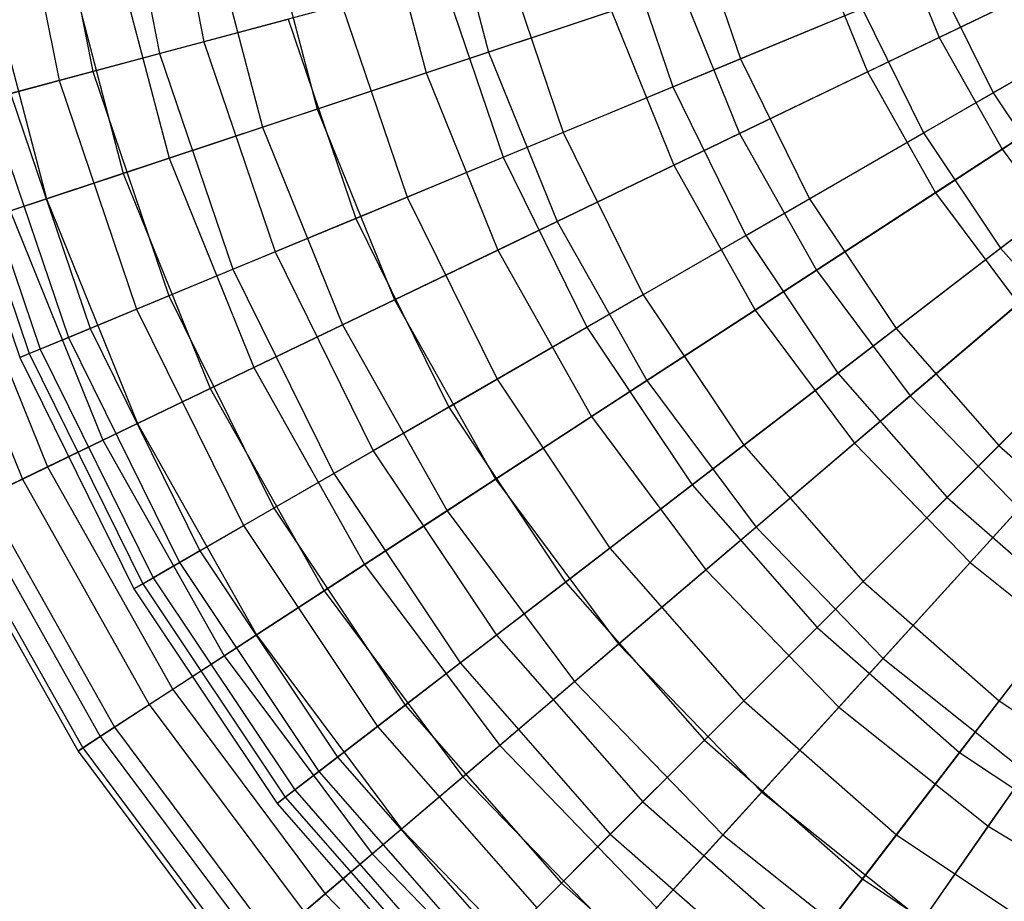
# Model space of a CAD drawing. Extents: x 0.2 to 40.1, y -6.7 to 6.7.
# Tile 482 of 516: x 35.6 to 36.8, y 2 to 2.9. Entities that reach past the tile are written whole.
import ezdxf

# ---------------------------------------------------------------- set-up
doc = ezdxf.new("R2010")
doc.units = 0
doc.header["$MEASUREMENT"] = 0
doc.layers.get('0').update_dxf_attribs({"color": 13, "linetype": 'CONTINUOUS'})

# ---------------------------------------------------------------- blocks, each defined once
blk = doc.blocks.new('GRUPUJ_1')
at = {"color": 0}
for p, q in [((35.5997, 9.8198, 13.5042), (35.6483, 9.5758, 13.5042)), ((35.5997, 9.8198, 13.5042), (35.6483, 9.5758, 13.5042)), ((35.5489, 9.8131, 15.7311), (35.5987, 9.5625, 15.7311)), ((35.5489, 9.8131, 15.7311), (35.5987, 9.5625, 15.7311)), ((35.433, 9.7979, 15.4655), (35.4858, 9.5323, 15.4655)), ((35.433, 9.7979, 15.4655), (35.4858, 9.5323, 15.4655)), ((35.4719, 9.803, 13.7641), (35.5237, 9.5424, 13.7641)), ((35.4719, 9.803, 13.7641), (35.5237, 9.5424, 13.7641)), ((35.9157, 9.7624, 12.9285), (35.9677, 9.5642, 12.9285)), ((35.9157, 9.7624, 12.9285), (35.9677, 9.5642, 12.9285)), ((35.8432, 9.7482, 16.3349), (35.8976, 9.5409, 16.3349)), ((35.8432, 9.7482, 16.3349), (35.8976, 9.5409, 16.3349)), ((35.7168, 9.7236, 13.1395), (35.7753, 9.5003, 13.1395)), ((35.7168, 9.7236, 13.1395), (35.7753, 9.5003, 13.1395)), ((36.194, 9.722, 12.8477), (36.2502, 9.5565, 12.8477)), ((36.194, 9.722, 12.8477), (36.2502, 9.5565, 12.8477)), ((35.6534, 9.7113, 16.1154), (35.7141, 9.48, 16.1154)), ((35.6534, 9.7113, 16.1154), (35.7141, 9.48, 16.1154)), ((36.4189, 9.714, 12.5893), (36.4729, 9.5805, 12.5893)), ((36.4189, 9.714, 12.5893), (36.4729, 9.5805, 12.5893)), ((36.1147, 9.7008, 16.4129), (36.1743, 9.525, 16.4129)), ((36.1147, 9.7008, 16.4129), (36.1743, 9.525, 16.4129)), ((35.545, 9.6902, 13.3739), (35.6092, 9.4452, 13.3739)), ((35.545, 9.6902, 13.3739), (35.6092, 9.4452, 13.3739)), ((36.7121, 9.6957, 12.4664), (36.4729, 9.5805, 12.5893)), ((36.7121, 9.6957, 12.4664), (36.4729, 9.5805, 12.5893)), ((35.4918, 9.6798, 15.8736), (35.5578, 9.4281, 15.8736)), ((35.4918, 9.6798, 15.8736), (35.5578, 9.4281, 15.8736)), ((36.3344, 9.6859, 16.6944), (36.3927, 9.5419, 16.6944)), ((36.3344, 9.6859, 16.6944), (36.3927, 9.5419, 16.6944)), ((35.9861, 9.6663, 13.0424), (36.0513, 9.4741, 13.0424)), ((35.9861, 9.6663, 13.0424), (36.0513, 9.4741, 13.0424)), ((35.403, 9.6625, 13.6282), (35.4719, 9.3996, 13.6282)), ((35.403, 9.6625, 13.6282), (35.4719, 9.3996, 13.6282)), ((36.3927, 9.5419, 16.6944), (36.6269, 9.6546, 16.8287)), ((36.3927, 9.5419, 16.6944), (36.6269, 9.6546, 16.8287)), ((35.9156, 9.6475, 16.2085), (35.984, 9.4462, 16.2085)), ((35.9156, 9.6475, 16.2085), (35.984, 9.4462, 16.2085)), ((36.4699, 9.6475, 12.6814), (36.2502, 9.5565, 12.8477)), ((36.4699, 9.6475, 12.6814), (36.2502, 9.5565, 12.8477)), ((36.4699, 9.6475, 12.6814), (36.5335, 9.5185, 12.6814)), ((36.4699, 9.6475, 12.6814), (36.5335, 9.5185, 12.6814)), ((36.7558, 9.6469, 12.5461), (36.5335, 9.5185, 12.6814)), ((36.7558, 9.6469, 12.5461), (36.5335, 9.5185, 12.6814)), ((36.1833, 9.6358, 12.7442), (35.9677, 9.5642, 12.9285)), ((36.1833, 9.6358, 12.7442), (35.9677, 9.5642, 12.9285)), ((36.1833, 9.6358, 12.7442), (36.2493, 9.4728, 12.7442)), ((36.1833, 9.6358, 12.7442), (36.2493, 9.4728, 12.7442)), ((35.8032, 9.6173, 13.2623), (35.6483, 9.5758, 13.5042)), ((35.8032, 9.6173, 13.2623), (35.6483, 9.5758, 13.5042)), ((35.8032, 9.6173, 13.2623), (35.8764, 9.4016, 13.2623)), ((35.8032, 9.6173, 13.2623), (35.8764, 9.4016, 13.2623)), ((35.8976, 9.5409, 16.3349), (36.1054, 9.6099, 16.5289)), ((35.8976, 9.5409, 16.3349), (36.1054, 9.6099, 16.5289)), ((36.1054, 9.6099, 16.5289), (36.1753, 9.4372, 16.5289)), ((36.1054, 9.6099, 16.5289), (36.1753, 9.4372, 16.5289)), ((36.1743, 9.525, 16.4129), (36.3868, 9.613, 16.5899)), ((36.1743, 9.525, 16.4129), (36.3868, 9.613, 16.5899)), ((36.3868, 9.613, 16.5899), (36.4556, 9.4735, 16.5899)), ((36.3868, 9.613, 16.5899), (36.4556, 9.4735, 16.5899)), ((35.5987, 9.5625, 15.7311), (35.7428, 9.6011, 15.9801)), ((35.5987, 9.5625, 15.7311), (35.7428, 9.6011, 15.9801)), ((35.7428, 9.6011, 15.9801), (35.8186, 9.3777, 15.9801)), ((35.7428, 9.6011, 15.9801), (35.8186, 9.3777, 15.9801)), ((36.4556, 9.4735, 16.5899), (36.6723, 9.5987, 16.7369)), ((36.4556, 9.4735, 16.5899), (36.6723, 9.5987, 16.7369)), ((36.7661, 9.5999, 12.4664), (36.5436, 9.4551, 12.5893)), ((36.7661, 9.5999, 12.4664), (36.5436, 9.4551, 12.5893)), ((35.6483, 9.5758, 13.5042), (35.5237, 9.5424, 13.7641)), ((35.6483, 9.5758, 13.5042), (35.5237, 9.5424, 13.7641)), ((35.6483, 9.5758, 13.5042), (35.7282, 9.3403, 13.5042)), ((35.6483, 9.5758, 13.5042), (35.7282, 9.3403, 13.5042)), ((36.4729, 9.5805, 12.5893), (36.2493, 9.4728, 12.7442)), ((36.4729, 9.5805, 12.5893), (36.2493, 9.4728, 12.7442)), ((36.4729, 9.5805, 12.5893), (36.5436, 9.4551, 12.5893)), ((36.4729, 9.5805, 12.5893), (36.5436, 9.4551, 12.5893)), ((35.4858, 9.5323, 15.4655), (35.5987, 9.5625, 15.7311)), ((35.4858, 9.5323, 15.4655), (35.5987, 9.5625, 15.7311)), ((35.5987, 9.5625, 15.7311), (35.6809, 9.3206, 15.7311)), ((35.5987, 9.5625, 15.7311), (35.6809, 9.3206, 15.7311)), ((35.9677, 9.5642, 12.9285), (35.7753, 9.5003, 13.1395)), ((35.9677, 9.5642, 12.9285), (35.7753, 9.5003, 13.1395)), ((35.9677, 9.5642, 12.9285), (36.0446, 9.3742, 12.9285)), ((35.9677, 9.5642, 12.9285), (36.0446, 9.3742, 12.9285)), ((36.2502, 9.5565, 12.8477), (36.0513, 9.4741, 13.0424)), ((36.2502, 9.5565, 12.8477), (36.0513, 9.4741, 13.0424)), ((36.2502, 9.5565, 12.8477), (36.3275, 9.3996, 12.8477)), ((36.2502, 9.5565, 12.8477), (36.3275, 9.3996, 12.8477)), ((36.469, 9.4065, 16.6944), (36.6868, 9.5483, 16.8287)), ((36.469, 9.4065, 16.6944), (36.6868, 9.5483, 16.8287)), ((35.4058, 9.5108, 15.1874), (35.4858, 9.5323, 15.4655)), ((35.4058, 9.5108, 15.1874), (35.4858, 9.5323, 15.4655)), ((35.5237, 9.5424, 13.7641), (35.4314, 9.5177, 14.0382)), ((35.5237, 9.5424, 13.7641), (35.4314, 9.5177, 14.0382)), ((35.4858, 9.5323, 15.4655), (35.5729, 9.2759, 15.4655)), ((35.4858, 9.5323, 15.4655), (35.5729, 9.2759, 15.4655)), ((35.5237, 9.5424, 13.7641), (35.6091, 9.2909, 13.7641)), ((35.5237, 9.5424, 13.7641), (35.6091, 9.2909, 13.7641)), ((35.7141, 9.48, 16.1154), (35.8976, 9.5409, 16.3349)), ((35.7141, 9.48, 16.1154), (35.8976, 9.5409, 16.3349)), ((35.8976, 9.5409, 16.3349), (35.978, 9.3422, 16.3349)), ((35.8976, 9.5409, 16.3349), (35.978, 9.3422, 16.3349)), ((36.1753, 9.4372, 16.5289), (36.3927, 9.5419, 16.6944)), ((36.1753, 9.4372, 16.5289), (36.3927, 9.5419, 16.6944)), ((36.3927, 9.5419, 16.6944), (36.469, 9.4065, 16.6944)), ((36.3927, 9.5419, 16.6944), (36.469, 9.4065, 16.6944)), ((35.984, 9.4462, 16.2085), (36.1743, 9.525, 16.4129)), ((35.984, 9.4462, 16.2085), (36.1743, 9.525, 16.4129)), ((36.1743, 9.525, 16.4129), (36.2564, 9.3586, 16.4129)), ((36.1743, 9.525, 16.4129), (36.2564, 9.3586, 16.4129)), ((35.4058, 9.5108, 15.1874), (35.4963, 9.2442, 15.1874)), ((35.4058, 9.5108, 15.1874), (35.4963, 9.2442, 15.1874)), ((35.4314, 9.5177, 14.0382), (35.5208, 9.2543, 14.0382)), ((35.4314, 9.5177, 14.0382), (35.5208, 9.2543, 14.0382)), ((36.5335, 9.5185, 12.6814), (36.3275, 9.3996, 12.8477)), ((36.5335, 9.5185, 12.6814), (36.3275, 9.3996, 12.8477)), ((36.5335, 9.5185, 12.6814), (36.6134, 9.399, 12.6814)), ((36.5335, 9.5185, 12.6814), (36.6134, 9.399, 12.6814)), ((35.3599, 9.4985, 14.9011), (35.4524, 9.226, 14.9011)), ((35.3599, 9.4985, 14.9011), (35.4524, 9.226, 14.9011)), ((35.3728, 9.502, 14.3219), (35.4647, 9.2311, 14.3219)), ((35.3728, 9.502, 14.3219), (35.4647, 9.2311, 14.3219)), ((35.7753, 9.5003, 13.1395), (35.6092, 9.4452, 13.3739)), ((35.7753, 9.5003, 13.1395), (35.6092, 9.4452, 13.3739)), ((35.7753, 9.5003, 13.1395), (35.862, 9.2863, 13.1395)), ((35.7753, 9.5003, 13.1395), (35.862, 9.2863, 13.1395)), ((35.3488, 9.4956, 14.6111), (35.4418, 9.2216, 14.6111)), ((35.3488, 9.4956, 14.6111), (35.4418, 9.2216, 14.6111)), ((36.542, 9.3442, 16.5899), (36.7405, 9.4965, 16.7369)), ((36.542, 9.3442, 16.5899), (36.7405, 9.4965, 16.7369)), ((35.5578, 9.4281, 15.8736), (35.7141, 9.48, 16.1154)), ((35.5578, 9.4281, 15.8736), (35.7141, 9.48, 16.1154)), ((35.7141, 9.48, 16.1154), (35.8038, 9.2583, 16.1154)), ((35.7141, 9.48, 16.1154), (35.8038, 9.2583, 16.1154)), ((36.0513, 9.4741, 13.0424), (35.8764, 9.4016, 13.2623)), ((36.0513, 9.4741, 13.0424), (35.8764, 9.4016, 13.2623)), ((36.2493, 9.4728, 12.7442), (36.0446, 9.3742, 12.9285)), ((36.2493, 9.4728, 12.7442), (36.0446, 9.3742, 12.9285)), ((36.0513, 9.4741, 13.0424), (36.1411, 9.292, 13.0424)), ((36.0513, 9.4741, 13.0424), (36.1411, 9.292, 13.0424)), ((36.2493, 9.4728, 12.7442), (36.3355, 9.3196, 12.7442)), ((36.2493, 9.4728, 12.7442), (36.3355, 9.3196, 12.7442)), ((36.2564, 9.3586, 16.4129), (36.4556, 9.4735, 16.5899)), ((36.2564, 9.3586, 16.4129), (36.4556, 9.4735, 16.5899)), ((36.4556, 9.4735, 16.5899), (36.542, 9.3442, 16.5899)), ((36.4556, 9.4735, 16.5899), (36.542, 9.3442, 16.5899)), ((36.5436, 9.4551, 12.5893), (36.3355, 9.3196, 12.7442)), ((36.5436, 9.4551, 12.5893), (36.3355, 9.3196, 12.7442)), ((36.5436, 9.4551, 12.5893), (36.6297, 9.3397, 12.5893)), ((36.5436, 9.4551, 12.5893), (36.6297, 9.3397, 12.5893)), ((35.6092, 9.4452, 13.3739), (35.4719, 9.3996, 13.6282)), ((35.6092, 9.4452, 13.3739), (35.4719, 9.3996, 13.6282)), ((35.6092, 9.4452, 13.3739), (35.7043, 9.2104, 13.3739)), ((35.6092, 9.4452, 13.3739), (35.7043, 9.2104, 13.3739)), ((35.8186, 9.3777, 15.9801), (35.984, 9.4462, 16.2085)), ((35.8186, 9.3777, 15.9801), (35.984, 9.4462, 16.2085)), ((35.984, 9.4462, 16.2085), (36.078, 9.2555, 16.2085)), ((35.984, 9.4462, 16.2085), (36.078, 9.2555, 16.2085)), ((35.978, 9.3422, 16.3349), (36.1753, 9.4372, 16.5289)), ((35.978, 9.3422, 16.3349), (36.1753, 9.4372, 16.5289)), ((36.1753, 9.4372, 16.5289), (36.2667, 9.2749, 16.5289)), ((36.1753, 9.4372, 16.5289), (36.2667, 9.2749, 16.5289)), ((35.431, 9.386, 15.6133), (35.5578, 9.4281, 15.8736)), ((35.431, 9.386, 15.6133), (35.5578, 9.4281, 15.8736)), ((35.5578, 9.4281, 15.8736), (35.6554, 9.1868, 15.8736)), ((35.5578, 9.4281, 15.8736), (35.6554, 9.1868, 15.8736)), ((35.4719, 9.3996, 13.6282), (35.3655, 9.3642, 13.8984)), ((35.4719, 9.3996, 13.6282), (35.3655, 9.3642, 13.8984)), ((35.4719, 9.3996, 13.6282), (35.5739, 9.1476, 13.6282)), ((35.4719, 9.3996, 13.6282), (35.5739, 9.1476, 13.6282)), ((35.8764, 9.4016, 13.2623), (35.7282, 9.3403, 13.5042)), ((35.8764, 9.4016, 13.2623), (35.7282, 9.3403, 13.5042)), ((35.8764, 9.4016, 13.2623), (35.9772, 9.1973, 13.2623)), ((35.8764, 9.4016, 13.2623), (35.9772, 9.1973, 13.2623)), ((36.3275, 9.3996, 12.8477), (36.1411, 9.292, 13.0424)), ((36.3275, 9.3996, 12.8477), (36.1411, 9.292, 13.0424)), ((36.2667, 9.2749, 16.5289), (36.469, 9.4065, 16.6944)), ((36.2667, 9.2749, 16.5289), (36.469, 9.4065, 16.6944)), ((36.3275, 9.3996, 12.8477), (36.4247, 9.2542, 12.8477)), ((36.3275, 9.3996, 12.8477), (36.4247, 9.2542, 12.8477)), ((36.6134, 9.399, 12.6814), (36.4247, 9.2542, 12.8477)), ((36.6134, 9.399, 12.6814), (36.4247, 9.2542, 12.8477)), ((36.469, 9.4065, 16.6944), (36.5619, 9.282, 16.6944)), ((36.469, 9.4065, 16.6944), (36.5619, 9.282, 16.6944)), ((35.431, 9.386, 15.6133), (35.5351, 9.1289, 15.6133)), ((35.431, 9.386, 15.6133), (35.5351, 9.1289, 15.6133)), ((35.6809, 9.3206, 15.7311), (35.8186, 9.3777, 15.9801)), ((35.6809, 9.3206, 15.7311), (35.8186, 9.3777, 15.9801)), ((35.8186, 9.3777, 15.9801), (35.923, 9.1661, 15.9801)), ((35.8186, 9.3777, 15.9801), (35.923, 9.1661, 15.9801)), ((36.0446, 9.3742, 12.9285), (35.862, 9.2863, 13.1395)), ((36.0446, 9.3742, 12.9285), (35.862, 9.2863, 13.1395)), ((36.0446, 9.3742, 12.9285), (36.1451, 9.1957, 12.9285)), ((36.0446, 9.3742, 12.9285), (36.1451, 9.1957, 12.9285)), ((35.3655, 9.3642, 13.8984), (35.4729, 9.0989, 13.8984)), ((35.3655, 9.3642, 13.8984), (35.4729, 9.0989, 13.8984)), ((36.078, 9.2555, 16.2085), (36.2564, 9.3586, 16.4129)), ((36.078, 9.2555, 16.2085), (36.2564, 9.3586, 16.4129)), ((36.2564, 9.3586, 16.4129), (36.3595, 9.2042, 16.4129)), ((36.2564, 9.3586, 16.4129), (36.3595, 9.2042, 16.4129)), ((35.3358, 9.3544, 15.3385), (35.4447, 9.0854, 15.3385)), ((35.3358, 9.3544, 15.3385), (35.4447, 9.0854, 15.3385)), ((36.3595, 9.2042, 16.4129), (36.542, 9.3442, 16.5899)), ((36.3595, 9.2042, 16.4129), (36.542, 9.3442, 16.5899)), ((36.542, 9.3442, 16.5899), (36.6445, 9.2273, 16.5899)), ((36.542, 9.3442, 16.5899), (36.6445, 9.2273, 16.5899)), ((35.7282, 9.3403, 13.5042), (35.6091, 9.2909, 13.7641)), ((35.7282, 9.3403, 13.5042), (35.6091, 9.2909, 13.7641)), ((35.7282, 9.3403, 13.5042), (35.8383, 9.1171, 13.5042)), ((35.7282, 9.3403, 13.5042), (35.8383, 9.1171, 13.5042)), ((35.8038, 9.2583, 16.1154), (35.978, 9.3422, 16.3349)), ((35.8038, 9.2583, 16.1154), (35.978, 9.3422, 16.3349)), ((35.978, 9.3422, 16.3349), (36.0832, 9.1554, 16.3349)), ((35.978, 9.3422, 16.3349), (36.0832, 9.1554, 16.3349)), ((36.6297, 9.3397, 12.5893), (36.4407, 9.1788, 12.7442)), ((36.6297, 9.3397, 12.5893), (36.4407, 9.1788, 12.7442)), ((35.5729, 9.2759, 15.4655), (35.6809, 9.3206, 15.7311)), ((35.5729, 9.2759, 15.4655), (35.6809, 9.3206, 15.7311)), ((35.6809, 9.3206, 15.7311), (35.7939, 9.0915, 15.7311)), ((35.6809, 9.3206, 15.7311), (35.7939, 9.0915, 15.7311)), ((36.3355, 9.3196, 12.7442), (36.1451, 9.1957, 12.9285)), ((36.3355, 9.3196, 12.7442), (36.1451, 9.1957, 12.9285)), ((36.3355, 9.3196, 12.7442), (36.4407, 9.1788, 12.7442)), ((36.3355, 9.3196, 12.7442), (36.4407, 9.1788, 12.7442)), ((35.6091, 9.2909, 13.7641), (35.5208, 9.2543, 14.0382)), ((35.6091, 9.2909, 13.7641), (35.5208, 9.2543, 14.0382)), ((35.6091, 9.2909, 13.7641), (35.7266, 9.0527, 13.7641)), ((35.6091, 9.2909, 13.7641), (35.7266, 9.0527, 13.7641)), ((36.1411, 9.292, 13.0424), (35.9772, 9.1973, 13.2623)), ((36.1411, 9.292, 13.0424), (35.9772, 9.1973, 13.2623)), ((36.1411, 9.292, 13.0424), (36.2539, 9.1232, 13.0424)), ((36.1411, 9.292, 13.0424), (36.2539, 9.1232, 13.0424)), ((36.7082, 9.2909, 12.6814), (36.54, 9.1228, 12.8477)), ((36.7082, 9.2909, 12.6814), (36.54, 9.1228, 12.8477)), ((35.862, 9.2863, 13.1395), (35.7043, 9.2104, 13.3739)), ((35.862, 9.2863, 13.1395), (35.7043, 9.2104, 13.3739)), ((35.862, 9.2863, 13.1395), (35.9753, 9.0851, 13.1395)), ((35.862, 9.2863, 13.1395), (35.9753, 9.0851, 13.1395)), ((36.3782, 9.1256, 16.5289), (36.5619, 9.282, 16.6944)), ((36.3782, 9.1256, 16.5289), (36.5619, 9.282, 16.6944)), ((35.4963, 9.2442, 15.1874), (35.5729, 9.2759, 15.4655)), ((35.4963, 9.2442, 15.1874), (35.5729, 9.2759, 15.4655)), ((35.5729, 9.2759, 15.4655), (35.6926, 9.0331, 15.4655)), ((35.5729, 9.2759, 15.4655), (35.6926, 9.0331, 15.4655)), ((36.0832, 9.1554, 16.3349), (36.2667, 9.2749, 16.5289)), ((36.0832, 9.1554, 16.3349), (36.2667, 9.2749, 16.5289)), ((36.2667, 9.2749, 16.5289), (36.3782, 9.1256, 16.5289)), ((36.2667, 9.2749, 16.5289), (36.3782, 9.1256, 16.5289)), ((35.6554, 9.1868, 15.8736), (35.8038, 9.2583, 16.1154)), ((35.6554, 9.1868, 15.8736), (35.8038, 9.2583, 16.1154)), ((35.8038, 9.2583, 16.1154), (35.9212, 9.0499, 16.1154)), ((35.8038, 9.2583, 16.1154), (35.9212, 9.0499, 16.1154)), ((35.923, 9.1661, 15.9801), (36.078, 9.2555, 16.2085)), ((35.923, 9.1661, 15.9801), (36.078, 9.2555, 16.2085)), ((36.078, 9.2555, 16.2085), (36.1961, 9.0788, 16.2085)), ((36.078, 9.2555, 16.2085), (36.1961, 9.0788, 16.2085)), ((35.5208, 9.2543, 14.0382), (35.4647, 9.2311, 14.3219)), ((35.5208, 9.2543, 14.0382), (35.4647, 9.2311, 14.3219)), ((35.5208, 9.2543, 14.0382), (35.6438, 9.0049, 14.0382)), ((35.5208, 9.2543, 14.0382), (35.6438, 9.0049, 14.0382)), ((36.4247, 9.2542, 12.8477), (36.2539, 9.1232, 13.0424)), ((36.4247, 9.2542, 12.8477), (36.2539, 9.1232, 13.0424)), ((36.4247, 9.2542, 12.8477), (36.54, 9.1228, 12.8477)), ((36.4247, 9.2542, 12.8477), (36.54, 9.1228, 12.8477)), ((35.4524, 9.226, 14.9011), (35.4963, 9.2442, 15.1874)), ((35.4524, 9.226, 14.9011), (35.4963, 9.2442, 15.1874)), ((35.4963, 9.2442, 15.1874), (35.6209, 8.9916, 15.1874)), ((35.4963, 9.2442, 15.1874), (35.6209, 8.9916, 15.1874)), ((35.4647, 9.2311, 14.3219), (35.4418, 9.2216, 14.6111)), ((35.4647, 9.2311, 14.3219), (35.4418, 9.2216, 14.6111)), ((35.4418, 9.2216, 14.6111), (35.4524, 9.226, 14.9011)), ((35.4418, 9.2216, 14.6111), (35.4524, 9.226, 14.9011)), ((35.4524, 9.226, 14.9011), (35.5797, 8.9679, 14.9011)), ((35.4524, 9.226, 14.9011), (35.5797, 8.9679, 14.9011)), ((35.4647, 9.2311, 14.3219), (35.5913, 8.9745, 14.3219)), ((35.4647, 9.2311, 14.3219), (35.5913, 8.9745, 14.3219)), ((36.4819, 9.0647, 16.4129), (36.6445, 9.2273, 16.5899)), ((36.4819, 9.0647, 16.4129), (36.6445, 9.2273, 16.5899)), ((35.4418, 9.2216, 14.6111), (35.5698, 8.9621, 14.6111)), ((35.4418, 9.2216, 14.6111), (35.5698, 8.9621, 14.6111)), ((35.7043, 9.2104, 13.3739), (35.5739, 9.1476, 13.6282)), ((35.7043, 9.2104, 13.3739), (35.5739, 9.1476, 13.6282)), ((35.7043, 9.2104, 13.3739), (35.8286, 8.9897, 13.3739)), ((35.7043, 9.2104, 13.3739), (35.8286, 8.9897, 13.3739)), ((36.1961, 9.0788, 16.2085), (36.3595, 9.2042, 16.4129)), ((36.1961, 9.0788, 16.2085), (36.3595, 9.2042, 16.4129)), ((36.3595, 9.2042, 16.4129), (36.4819, 9.0647, 16.4129)), ((36.3595, 9.2042, 16.4129), (36.4819, 9.0647, 16.4129)), ((35.9772, 9.1973, 13.2623), (35.8383, 9.1171, 13.5042)), ((35.9772, 9.1973, 13.2623), (35.8383, 9.1171, 13.5042)), ((36.1451, 9.1957, 12.9285), (35.9753, 9.0851, 13.1395)), ((36.1451, 9.1957, 12.9285), (35.9753, 9.0851, 13.1395)), ((35.9772, 9.1973, 13.2623), (36.1037, 9.0079, 13.2623)), ((35.9772, 9.1973, 13.2623), (36.1037, 9.0079, 13.2623)), ((36.1451, 9.1957, 12.9285), (36.2677, 9.0315, 12.9285)), ((36.1451, 9.1957, 12.9285), (36.2677, 9.0315, 12.9285)), ((35.5351, 9.1289, 15.6133), (35.6554, 9.1868, 15.8736)), ((35.5351, 9.1289, 15.6133), (35.6554, 9.1868, 15.8736)), ((35.6554, 9.1868, 15.8736), (35.7832, 8.9601, 15.8736)), ((35.6554, 9.1868, 15.8736), (35.7832, 8.9601, 15.8736)), ((36.4407, 9.1788, 12.7442), (36.2677, 9.0315, 12.9285)), ((36.4407, 9.1788, 12.7442), (36.2677, 9.0315, 12.9285)), ((36.4407, 9.1788, 12.7442), (36.563, 9.0525, 12.7442)), ((36.4407, 9.1788, 12.7442), (36.563, 9.0525, 12.7442)), ((36.5078, 8.9917, 16.5289), (36.67, 9.1703, 16.6944)), ((36.5078, 8.9917, 16.5289), (36.67, 9.1703, 16.6944)), ((35.7939, 9.0915, 15.7311), (35.923, 9.1661, 15.9801)), ((35.7939, 9.0915, 15.7311), (35.923, 9.1661, 15.9801)), ((35.923, 9.1661, 15.9801), (36.0541, 8.9699, 15.9801)), ((35.923, 9.1661, 15.9801), (36.0541, 8.9699, 15.9801)), ((35.5739, 9.1476, 13.6282), (35.4729, 9.0989, 13.8984)), ((35.5739, 9.1476, 13.6282), (35.4729, 9.0989, 13.8984)), ((35.5739, 9.1476, 13.6282), (35.7073, 8.9107, 13.6282)), ((35.5739, 9.1476, 13.6282), (35.7073, 8.9107, 13.6282)), ((35.9212, 9.0499, 16.1154), (36.0832, 9.1554, 16.3349)), ((35.9212, 9.0499, 16.1154), (36.0832, 9.1554, 16.3349)), ((36.0832, 9.1554, 16.3349), (36.2114, 8.9836, 16.3349)), ((36.0832, 9.1554, 16.3349), (36.2114, 8.9836, 16.3349)), ((35.4447, 9.0854, 15.3385), (35.5351, 9.1289, 15.6133)), ((35.4447, 9.0854, 15.3385), (35.5351, 9.1289, 15.6133)), ((35.5351, 9.1289, 15.6133), (35.6712, 8.8872, 15.6133)), ((35.5351, 9.1289, 15.6133), (35.6712, 8.8872, 15.6133)), ((36.2539, 9.1232, 13.0424), (36.1037, 9.0079, 13.2623)), ((36.2539, 9.1232, 13.0424), (36.1037, 9.0079, 13.2623)), ((36.2114, 8.9836, 16.3349), (36.3782, 9.1256, 16.5289)), ((36.2114, 8.9836, 16.3349), (36.3782, 9.1256, 16.5289)), ((36.2539, 9.1232, 13.0424), (36.3878, 8.9705, 13.0424)), ((36.2539, 9.1232, 13.0424), (36.3878, 8.9705, 13.0424)), ((36.3782, 9.1256, 16.5289), (36.5078, 8.9917, 16.5289)), ((36.3782, 9.1256, 16.5289), (36.5078, 8.9917, 16.5289)), ((35.8383, 9.1171, 13.5042), (35.7266, 9.0527, 13.7641)), ((35.8383, 9.1171, 13.5042), (35.7266, 9.0527, 13.7641)), ((35.8383, 9.1171, 13.5042), (35.9765, 8.9103, 13.5042)), ((35.8383, 9.1171, 13.5042), (35.9765, 8.9103, 13.5042)), ((36.54, 9.1228, 12.8477), (36.3878, 8.9705, 13.0424)), ((36.54, 9.1228, 12.8477), (36.3878, 8.9705, 13.0424)), ((36.54, 9.1228, 12.8477), (36.6714, 9.0075, 12.8477)), ((36.54, 9.1228, 12.8477), (36.6714, 9.0075, 12.8477)), ((35.4729, 9.0989, 13.8984), (35.4027, 9.0651, 14.1804)), ((35.4729, 9.0989, 13.8984), (35.4027, 9.0651, 14.1804)), ((35.4729, 9.0989, 13.8984), (35.6133, 8.8495, 13.8984)), ((35.4729, 9.0989, 13.8984), (35.6133, 8.8495, 13.8984)), ((35.6926, 9.0331, 15.4655), (35.7939, 9.0915, 15.7311)), ((35.6926, 9.0331, 15.4655), (35.7939, 9.0915, 15.7311)), ((35.7939, 9.0915, 15.7311), (35.9358, 8.8791, 15.7311)), ((35.7939, 9.0915, 15.7311), (35.9358, 8.8791, 15.7311)), ((35.3856, 9.0569, 15.0533), (35.4447, 9.0854, 15.3385)), ((35.3856, 9.0569, 15.0533), (35.4447, 9.0854, 15.3385)), ((35.4447, 9.0854, 15.3385), (35.5871, 8.8325, 15.3385)), ((35.4447, 9.0854, 15.3385), (35.5871, 8.8325, 15.3385)), ((35.9753, 9.0851, 13.1395), (35.8286, 8.9897, 13.3739)), ((35.9753, 9.0851, 13.1395), (35.8286, 8.9897, 13.3739)), ((35.9753, 9.0851, 13.1395), (36.1134, 8.9001, 13.1395)), ((35.9753, 9.0851, 13.1395), (36.1134, 8.9001, 13.1395)), ((36.0541, 8.9699, 15.9801), (36.1961, 9.0788, 16.2085)), ((36.0541, 8.9699, 15.9801), (36.1961, 9.0788, 16.2085)), ((36.1961, 9.0788, 16.2085), (36.3362, 8.919, 16.2085)), ((36.1961, 9.0788, 16.2085), (36.3362, 8.919, 16.2085)), ((35.3856, 9.0569, 15.0533), (35.5321, 8.7967, 15.0533)), ((35.3856, 9.0569, 15.0533), (35.5321, 8.7967, 15.0533)), ((35.4027, 9.0651, 14.1804), (35.548, 8.807, 14.1804)), ((35.4027, 9.0651, 14.1804), (35.548, 8.807, 14.1804)), ((36.3362, 8.919, 16.2085), (36.4819, 9.0647, 16.4129)), ((36.3362, 8.919, 16.2085), (36.4819, 9.0647, 16.4129)), ((36.4819, 9.0647, 16.4129), (36.6215, 8.9423, 16.4129)), ((36.4819, 9.0647, 16.4129), (36.6215, 8.9423, 16.4129)), ((35.3644, 9.0467, 14.4698), (35.5124, 8.7839, 14.4698)), ((35.3644, 9.0467, 14.4698), (35.5124, 8.7839, 14.4698)), ((35.7266, 9.0527, 13.7641), (35.6438, 9.0049, 14.0382)), ((35.7266, 9.0527, 13.7641), (35.6438, 9.0049, 14.0382)), ((35.7266, 9.0527, 13.7641), (35.8741, 8.8318, 13.7641)), ((35.7266, 9.0527, 13.7641), (35.8741, 8.8318, 13.7641)), ((35.7832, 8.9601, 15.8736), (35.9212, 9.0499, 16.1154)), ((35.7832, 8.9601, 15.8736), (35.9212, 9.0499, 16.1154)), ((35.9212, 9.0499, 16.1154), (36.0642, 8.8583, 16.1154)), ((35.9212, 9.0499, 16.1154), (36.0642, 8.8583, 16.1154)), ((36.563, 9.0525, 12.7442), (36.4102, 8.8843, 12.9285)), ((36.563, 9.0525, 12.7442), (36.4102, 8.8843, 12.9285)), ((35.3587, 9.0439, 14.7623), (35.5071, 8.7804, 14.7623)), ((35.3587, 9.0439, 14.7623), (35.5071, 8.7804, 14.7623)), ((35.6209, 8.9916, 15.1874), (35.6926, 9.0331, 15.4655)), ((35.6209, 8.9916, 15.1874), (35.6926, 9.0331, 15.4655)), ((35.6926, 9.0331, 15.4655), (35.8431, 8.8079, 15.4655)), ((35.6926, 9.0331, 15.4655), (35.8431, 8.8079, 15.4655)), ((36.2677, 9.0315, 12.9285), (36.1134, 8.9001, 13.1395)), ((36.2677, 9.0315, 12.9285), (36.1134, 8.9001, 13.1395)), ((36.2677, 9.0315, 12.9285), (36.4102, 8.8843, 12.9285)), ((36.2677, 9.0315, 12.9285), (36.4102, 8.8843, 12.9285)), ((35.6438, 9.0049, 14.0382), (35.5913, 8.9745, 14.3219)), ((35.6438, 9.0049, 14.0382), (35.5913, 8.9745, 14.3219)), ((35.6438, 9.0049, 14.0382), (35.7983, 8.7736, 14.0382)), ((35.6438, 9.0049, 14.0382), (35.7983, 8.7736, 14.0382)), ((36.1037, 9.0079, 13.2623), (35.9765, 8.9103, 13.5042)), ((36.1037, 9.0079, 13.2623), (35.9765, 8.9103, 13.5042)), ((36.1037, 9.0079, 13.2623), (36.2539, 8.8367, 13.2623)), ((36.1037, 9.0079, 13.2623), (36.2539, 8.8367, 13.2623)), ((36.6714, 9.0075, 12.8477), (36.5404, 8.8367, 13.0424)), ((36.6714, 9.0075, 12.8477), (36.5404, 8.8367, 13.0424)), ((35.5797, 8.9679, 14.9011), (35.6209, 8.9916, 15.1874)), ((35.5797, 8.9679, 14.9011), (35.6209, 8.9916, 15.1874)), ((35.6209, 8.9916, 15.1874), (35.7773, 8.7575, 15.1874)), ((35.6209, 8.9916, 15.1874), (35.7773, 8.7575, 15.1874)), ((36.3606, 8.8296, 16.3349), (36.5078, 8.9917, 16.5289)), ((36.3606, 8.8296, 16.3349), (36.5078, 8.9917, 16.5289)), ((36.5078, 8.9917, 16.5289), (36.6534, 8.8756, 16.5289)), ((36.5078, 8.9917, 16.5289), (36.6534, 8.8756, 16.5289)), ((35.8286, 8.9897, 13.3739), (35.7073, 8.9107, 13.6282)), ((35.8286, 8.9897, 13.3739), (35.7073, 8.9107, 13.6282)), ((35.8286, 8.9897, 13.3739), (35.9801, 8.7867, 13.3739)), ((35.8286, 8.9897, 13.3739), (35.9801, 8.7867, 13.3739)), ((36.0642, 8.8583, 16.1154), (36.2114, 8.9836, 16.3349)), ((36.0642, 8.8583, 16.1154), (36.2114, 8.9836, 16.3349)), ((36.2114, 8.9836, 16.3349), (36.3606, 8.8296, 16.3349)), ((36.2114, 8.9836, 16.3349), (36.3606, 8.8296, 16.3349)), ((35.5913, 8.9745, 14.3219), (35.5698, 8.9621, 14.6111)), ((35.5913, 8.9745, 14.3219), (35.5698, 8.9621, 14.6111)), ((35.5913, 8.9745, 14.3219), (35.7502, 8.7367, 14.3219)), ((35.5913, 8.9745, 14.3219), (35.7502, 8.7367, 14.3219)), ((35.9358, 8.8791, 15.7311), (36.0541, 8.9699, 15.9801)), ((35.9358, 8.8791, 15.7311), (36.0541, 8.9699, 15.9801)), ((36.0541, 8.9699, 15.9801), (36.2097, 8.7924, 15.9801)), ((36.0541, 8.9699, 15.9801), (36.2097, 8.7924, 15.9801)), ((36.3878, 8.9705, 13.0424), (36.2539, 8.8367, 13.2623)), ((36.3878, 8.9705, 13.0424), (36.2539, 8.8367, 13.2623)), ((36.3878, 8.9705, 13.0424), (36.5404, 8.8367, 13.0424)), ((36.3878, 8.9705, 13.0424), (36.5404, 8.8367, 13.0424)), ((35.5698, 8.9621, 14.6111), (35.5797, 8.9679, 14.9011)), ((35.5698, 8.9621, 14.6111), (35.5797, 8.9679, 14.9011)), ((35.5698, 8.9621, 14.6111), (35.7305, 8.7216, 14.6111)), ((35.5698, 8.9621, 14.6111), (35.7305, 8.7216, 14.6111)), ((35.5797, 8.9679, 14.9011), (35.7396, 8.7286, 14.9011)), ((35.5797, 8.9679, 14.9011), (35.7396, 8.7286, 14.9011)), ((35.6712, 8.8872, 15.6133), (35.7832, 8.9601, 15.8736)), ((35.6712, 8.8872, 15.6133), (35.7832, 8.9601, 15.8736)), ((35.7832, 8.9601, 15.8736), (35.9388, 8.7515, 15.8736)), ((35.7832, 8.9601, 15.8736), (35.9388, 8.7515, 15.8736)), ((36.496, 8.7788, 16.2085), (36.6215, 8.9423, 16.4129)), ((36.496, 8.7788, 16.2085), (36.6215, 8.9423, 16.4129)), ((36.2097, 8.7924, 15.9801), (36.3362, 8.919, 16.2085)), ((36.2097, 8.7924, 15.9801), (36.3362, 8.919, 16.2085)), ((36.3362, 8.919, 16.2085), (36.496, 8.7788, 16.2085)), ((36.3362, 8.919, 16.2085), (36.496, 8.7788, 16.2085)), ((35.7073, 8.9107, 13.6282), (35.6133, 8.8495, 13.8984)), ((35.7073, 8.9107, 13.6282), (35.6133, 8.8495, 13.8984)), ((35.7073, 8.9107, 13.6282), (35.8699, 8.6929, 13.6282)), ((35.7073, 8.9107, 13.6282), (35.8699, 8.6929, 13.6282)), ((35.9765, 8.9103, 13.5042), (35.8741, 8.8318, 13.7641)), ((35.9765, 8.9103, 13.5042), (35.8741, 8.8318, 13.7641)), ((35.9765, 8.9103, 13.5042), (36.1405, 8.7233, 13.5042)), ((35.9765, 8.9103, 13.5042), (36.1405, 8.7233, 13.5042)), ((36.1134, 8.9001, 13.1395), (35.9801, 8.7867, 13.3739)), ((36.1134, 8.9001, 13.1395), (35.9801, 8.7867, 13.3739)), ((36.1134, 8.9001, 13.1395), (36.274, 8.7343, 13.1395)), ((36.1134, 8.9001, 13.1395), (36.274, 8.7343, 13.1395)), ((35.5871, 8.8325, 15.3385), (35.6712, 8.8872, 15.6133)), ((35.5871, 8.8325, 15.3385), (35.6712, 8.8872, 15.6133)), ((35.6712, 8.8872, 15.6133), (35.8371, 8.665, 15.6133)), ((35.6712, 8.8872, 15.6133), (35.8371, 8.665, 15.6133)), ((36.4102, 8.8843, 12.9285), (36.274, 8.7343, 13.1395)), ((36.4102, 8.8843, 12.9285), (36.274, 8.7343, 13.1395)), ((36.4102, 8.8843, 12.9285), (36.5704, 8.7566, 12.9285)), ((36.4102, 8.8843, 12.9285), (36.5704, 8.7566, 12.9285)), ((35.8431, 8.8079, 15.4655), (35.9358, 8.8791, 15.7311)), ((35.8431, 8.8079, 15.4655), (35.9358, 8.8791, 15.7311)), ((35.9358, 8.8791, 15.7311), (36.1042, 8.687, 15.7311)), ((35.9358, 8.8791, 15.7311), (36.1042, 8.687, 15.7311)), ((36.5282, 8.696, 16.3349), (36.6534, 8.8756, 16.5289)), ((36.5282, 8.696, 16.3349), (36.6534, 8.8756, 16.5289)), ((35.9388, 8.7515, 15.8736), (36.0642, 8.8583, 16.1154)), ((35.9388, 8.7515, 15.8736), (36.0642, 8.8583, 16.1154)), ((36.0642, 8.8583, 16.1154), (36.2306, 8.6865, 16.1154)), ((36.0642, 8.8583, 16.1154), (36.2306, 8.6865, 16.1154)), ((35.6133, 8.8495, 13.8984), (35.548, 8.807, 14.1804)), ((35.6133, 8.8495, 13.8984), (35.548, 8.807, 14.1804)), ((35.6133, 8.8495, 13.8984), (35.7845, 8.6202, 13.8984)), ((35.6133, 8.8495, 13.8984), (35.7845, 8.6202, 13.8984)), ((36.2539, 8.8367, 13.2623), (36.1405, 8.7233, 13.5042)), ((36.2539, 8.8367, 13.2623), (36.1405, 8.7233, 13.5042)), ((36.2539, 8.8367, 13.2623), (36.4252, 8.6865, 13.2623)), ((36.2539, 8.8367, 13.2623), (36.4252, 8.6865, 13.2623)), ((36.5404, 8.8367, 13.0424), (36.4252, 8.6865, 13.2623)), ((36.5404, 8.8367, 13.0424), (36.4252, 8.6865, 13.2623)), ((36.5404, 8.8367, 13.0424), (36.7092, 8.7239, 13.0424)), ((36.5404, 8.8367, 13.0424), (36.7092, 8.7239, 13.0424)), ((35.5321, 8.7967, 15.0533), (35.5871, 8.8325, 15.3385)), ((35.5321, 8.7967, 15.0533), (35.5871, 8.8325, 15.3385)), ((35.5871, 8.8325, 15.3385), (35.7607, 8.5999, 15.3385)), ((35.5871, 8.8325, 15.3385), (35.7607, 8.5999, 15.3385)), ((35.8741, 8.8318, 13.7641), (35.7983, 8.7736, 14.0382)), ((35.8741, 8.8318, 13.7641), (35.7983, 8.7736, 14.0382)), ((35.8741, 8.8318, 13.7641), (36.0493, 8.6321, 13.7641)), ((35.8741, 8.8318, 13.7641), (36.0493, 8.6321, 13.7641)), ((36.2306, 8.6865, 16.1154), (36.3606, 8.8296, 16.3349)), ((36.2306, 8.6865, 16.1154), (36.3606, 8.8296, 16.3349)), ((36.3606, 8.8296, 16.3349), (36.5282, 8.696, 16.3349)), ((36.3606, 8.8296, 16.3349), (36.5282, 8.696, 16.3349)), ((35.548, 8.807, 14.1804), (35.5124, 8.7839, 14.4698)), ((35.548, 8.807, 14.1804), (35.5124, 8.7839, 14.4698)), ((35.548, 8.807, 14.1804), (35.7252, 8.5697, 14.1804)), ((35.548, 8.807, 14.1804), (35.7252, 8.5697, 14.1804)), ((35.7773, 8.7575, 15.1874), (35.8431, 8.8079, 15.4655)), ((35.7773, 8.7575, 15.1874), (35.8431, 8.8079, 15.4655)), ((35.8431, 8.8079, 15.4655), (36.0216, 8.6044, 15.4655)), ((35.8431, 8.8079, 15.4655), (36.0216, 8.6044, 15.4655)), ((35.5071, 8.7804, 14.7623), (35.5321, 8.7967, 15.0533)), ((35.5071, 8.7804, 14.7623), (35.5321, 8.7967, 15.0533)), ((35.5321, 8.7967, 15.0533), (35.7108, 8.5574, 15.0533)), ((35.5321, 8.7967, 15.0533), (35.7108, 8.5574, 15.0533)), ((36.1042, 8.687, 15.7311), (36.2097, 8.7924, 15.9801)), ((36.1042, 8.687, 15.7311), (36.2097, 8.7924, 15.9801)), ((36.2097, 8.7924, 15.9801), (36.3871, 8.6369, 15.9801)), ((36.2097, 8.7924, 15.9801), (36.3871, 8.6369, 15.9801)), ((35.5124, 8.7839, 14.4698), (35.5071, 8.7804, 14.7623)), ((35.5124, 8.7839, 14.4698), (35.5071, 8.7804, 14.7623)), ((35.5124, 8.7839, 14.4698), (35.6929, 8.5421, 14.4698)), ((35.5124, 8.7839, 14.4698), (35.6929, 8.5421, 14.4698)), ((35.9801, 8.7867, 13.3739), (35.8699, 8.6929, 13.6282)), ((35.9801, 8.7867, 13.3739), (35.8699, 8.6929, 13.6282)), ((35.9801, 8.7867, 13.3739), (36.1563, 8.6047, 13.3739)), ((35.9801, 8.7867, 13.3739), (36.1563, 8.6047, 13.3739)), ((35.5071, 8.7804, 14.7623), (35.688, 8.538, 14.7623)), ((35.5071, 8.7804, 14.7623), (35.688, 8.538, 14.7623)), ((35.7983, 8.7736, 14.0382), (35.7502, 8.7367, 14.3219)), ((35.7983, 8.7736, 14.0382), (35.7502, 8.7367, 14.3219)), ((35.7983, 8.7736, 14.0382), (35.9817, 8.5645, 14.0382)), ((35.7983, 8.7736, 14.0382), (35.9817, 8.5645, 14.0382)), ((36.3871, 8.6369, 15.9801), (36.496, 8.7788, 16.2085)), ((36.3871, 8.6369, 15.9801), (36.496, 8.7788, 16.2085)), ((36.496, 8.7788, 16.2085), (36.6728, 8.6608, 16.2085)), ((36.496, 8.7788, 16.2085), (36.6728, 8.6608, 16.2085)), ((35.7396, 8.7286, 14.9011), (35.7773, 8.7575, 15.1874)), ((35.7396, 8.7286, 14.9011), (35.7773, 8.7575, 15.1874)), ((35.7773, 8.7575, 15.1874), (35.963, 8.5458, 15.1874)), ((35.7773, 8.7575, 15.1874), (35.963, 8.5458, 15.1874)), ((35.8371, 8.665, 15.6133), (35.9388, 8.7515, 15.8736)), ((35.8371, 8.665, 15.6133), (35.9388, 8.7515, 15.8736)), ((35.9388, 8.7515, 15.8736), (36.1199, 8.5646, 15.8736)), ((35.9388, 8.7515, 15.8736), (36.1199, 8.5646, 15.8736)), ((36.5704, 8.7566, 12.9285), (36.4545, 8.5903, 13.1395)), ((36.5704, 8.7566, 12.9285), (36.4545, 8.5903, 13.1395)), ((35.7502, 8.7367, 14.3219), (35.7305, 8.7216, 14.6111)), ((35.7502, 8.7367, 14.3219), (35.7305, 8.7216, 14.6111)), ((35.7502, 8.7367, 14.3219), (35.9388, 8.5216, 14.3219)), ((35.7502, 8.7367, 14.3219), (35.9388, 8.5216, 14.3219)), ((35.7305, 8.7216, 14.6111), (35.7396, 8.7286, 14.9011)), ((35.7305, 8.7216, 14.6111), (35.7396, 8.7286, 14.9011)), ((35.7396, 8.7286, 14.9011), (35.9294, 8.5122, 14.9011)), ((35.7396, 8.7286, 14.9011), (35.9294, 8.5122, 14.9011)), ((36.274, 8.7343, 13.1395), (36.1563, 8.6047, 13.3739)), ((36.274, 8.7343, 13.1395), (36.1563, 8.6047, 13.3739)), ((36.274, 8.7343, 13.1395), (36.4545, 8.5903, 13.1395)), ((36.274, 8.7343, 13.1395), (36.4545, 8.5903, 13.1395)), ((35.7305, 8.7216, 14.6111), (35.9213, 8.5041, 14.6111)), ((35.7305, 8.7216, 14.6111), (35.9213, 8.5041, 14.6111)), ((36.1405, 8.7233, 13.5042), (36.0493, 8.6321, 13.7641)), ((36.1405, 8.7233, 13.5042), (36.0493, 8.6321, 13.7641)), ((36.1405, 8.7233, 13.5042), (36.3275, 8.5593, 13.5042)), ((36.1405, 8.7233, 13.5042), (36.3275, 8.5593, 13.5042)), ((35.8699, 8.6929, 13.6282), (35.7845, 8.6202, 13.8984)), ((35.8699, 8.6929, 13.6282), (35.7845, 8.6202, 13.8984)), ((35.8699, 8.6929, 13.6282), (36.059, 8.4976, 13.6282)), ((35.8699, 8.6929, 13.6282), (36.059, 8.4976, 13.6282)), ((36.4175, 8.5374, 16.1154), (36.5282, 8.696, 16.3349)), ((36.4175, 8.5374, 16.1154), (36.5282, 8.696, 16.3349)), ((36.5282, 8.696, 16.3349), (36.7115, 8.5848, 16.3349)), ((36.5282, 8.696, 16.3349), (36.7115, 8.5848, 16.3349)), ((36.0216, 8.6044, 15.4655), (36.1042, 8.687, 15.7311)), ((36.0216, 8.6044, 15.4655), (36.1042, 8.687, 15.7311)), ((36.1042, 8.687, 15.7311), (36.2963, 8.5186, 15.7311)), ((36.1042, 8.687, 15.7311), (36.2963, 8.5186, 15.7311)), ((36.1199, 8.5646, 15.8736), (36.2306, 8.6865, 16.1154)), ((36.1199, 8.5646, 15.8736), (36.2306, 8.6865, 16.1154)), ((36.2306, 8.6865, 16.1154), (36.4175, 8.5374, 16.1154)), ((36.2306, 8.6865, 16.1154), (36.4175, 8.5374, 16.1154)), ((36.4252, 8.6865, 13.2623), (36.3275, 8.5593, 13.5042)), ((36.4252, 8.6865, 13.2623), (36.3275, 8.5593, 13.5042)), ((36.4252, 8.6865, 13.2623), (36.6146, 8.56, 13.2623)), ((36.4252, 8.6865, 13.2623), (36.6146, 8.56, 13.2623)), ((35.7607, 8.5999, 15.3385), (35.8371, 8.665, 15.6133)), ((35.7607, 8.5999, 15.3385), (35.8371, 8.665, 15.6133)), ((35.8371, 8.665, 15.6133), (36.0301, 8.4657, 15.6133)), ((35.8371, 8.665, 15.6133), (36.0301, 8.4657, 15.6133)), ((36.0493, 8.6321, 13.7641), (35.9817, 8.5645, 14.0382)), ((36.0493, 8.6321, 13.7641), (35.9817, 8.5645, 14.0382)), ((36.0493, 8.6321, 13.7641), (36.249, 8.4569, 13.7641)), ((36.0493, 8.6321, 13.7641), (36.249, 8.4569, 13.7641)), ((36.2963, 8.5186, 15.7311), (36.3871, 8.6369, 15.9801)), ((36.2963, 8.5186, 15.7311), (36.3871, 8.6369, 15.9801)), ((36.3871, 8.6369, 15.9801), (36.5833, 8.5058, 15.9801)), ((36.3871, 8.6369, 15.9801), (36.5833, 8.5058, 15.9801)), ((35.7845, 8.6202, 13.8984), (35.7252, 8.5697, 14.1804)), ((35.7845, 8.6202, 13.8984), (35.7252, 8.5697, 14.1804)), ((35.7845, 8.6202, 13.8984), (35.9836, 8.4146, 13.8984)), ((35.7845, 8.6202, 13.8984), (35.9836, 8.4146, 13.8984))]:
    blk.add_line(p, q, dxfattribs=at)

msp = doc.modelspace()

# ---------------------------------------------------------------- block references
at = {"color": 0}
msp.add_blockref('GRUPUJ_1', (0.2062, -6.6596, 0.5119), dxfattribs=at)

doc.saveas('drawing.dxf')
